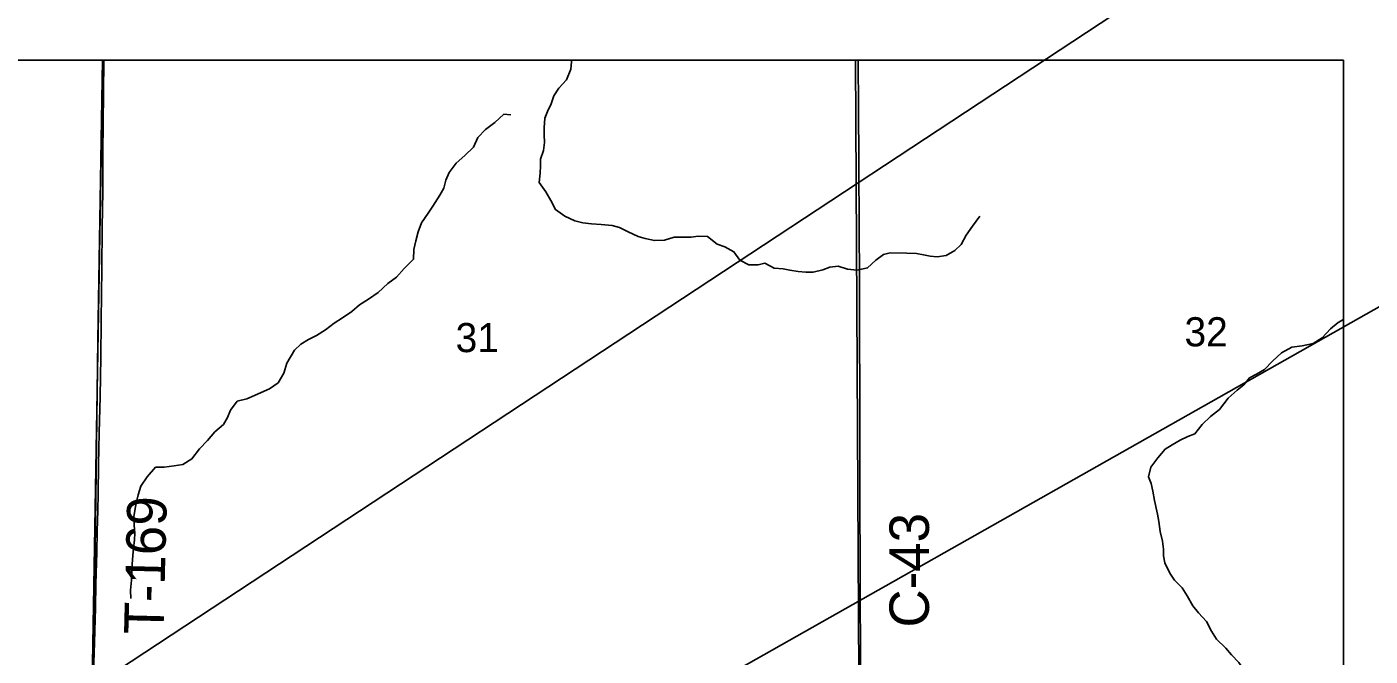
# Model space of a CAD drawing. Extents: x 0 to 34, y 0 to 22.
# Drawn here: x 8.453 to 9.419, y 20.472 to 20.924 of the extents above; entities that cross this region are included whole.
import ezdxf

# ---------------------------------------------------------------- set-up
doc = ezdxf.new("R2010")
doc.units = 0
for name, color, linetype in [('GM_X_County', 7, 'Continuous'), ('GM_X_County_Road', 7, 'Continuous'), ('GM_X_County_Road_Text', 7, 'Continuous'), ('GM_X_Minor_River', 7, 'Continuous'), ('GM_X_Section', 7, 'Continuous'), ('GM_X_Section_Text', 7, 'Continuous'), ('GM_X_Township', 7, 'Continuous'), ('GM_X_Township_Road', 7, 'Continuous'), ('GM_X_Township_Road_Text', 7, 'Continuous'), ('SH_Data', 7, 'Continuous'), ('SH_Text', 7, 'Continuous')]:
    doc.layers.add(name, color=color, linetype=linetype)

msp = doc.modelspace()

# ---------------------------------------------------------------- linework, layer by layer
at = {"layer": 'GM_X_County'}
msp.add_lwpolyline([(9.4, 14.3965), (9.4, 20.9), (2.6, 20.9), (2.6, 14.40919)], dxfattribs=at)
at = {"layer": 'GM_X_County_Road'}
msp.add_lwpolyline([(9.05269, 20.4583), (9.05269, 20.45972), (9.05265, 20.47348), (9.05249, 20.517), (9.05243, 20.53285), (9.05224, 20.58569), (9.0522, 20.62827), (9.05214, 20.66162), (9.05207, 20.70224), (9.05189, 20.74606), (9.05185, 20.77683), (9.05152, 20.8281), (9.05119, 20.86508), (9.05093, 20.9)], dxfattribs=at)
at = {"layer": 'GM_X_Minor_River'}
for points in [[(8.84462, 20.9), (8.84487, 20.89895), (8.84446, 20.89365), (8.84139, 20.88608), (8.83568, 20.88005), (8.83205, 20.87457), (8.83013, 20.8687), (8.82763, 20.86322), (8.82571, 20.8583), (8.82511, 20.85148), (8.82526, 20.84655), (8.82542, 20.84086), (8.82463, 20.83518), (8.82251, 20.82893), (8.82267, 20.82419), (8.82226, 20.81888), (8.82166, 20.81225), (8.82653, 20.8054), (8.8299, 20.79931), (8.83346, 20.79266), (8.84005, 20.78788), (8.84722, 20.78462), (8.85307, 20.78307), (8.85931, 20.78247), (8.86631, 20.78205), (8.87406, 20.78125), (8.87935, 20.77989), (8.88557, 20.77663), (8.89293, 20.77337), (8.89784, 20.77182), (8.90445, 20.77046), (8.91183, 20.7708), (8.91865, 20.77284), (8.92528, 20.773), (8.93095, 20.77296), (8.93587, 20.7737), (8.94268, 20.77328), (8.94965, 20.76793), (8.95512, 20.766), (8.96172, 20.76237), (8.96604, 20.75646), (8.97245, 20.75301), (8.97907, 20.75298), (8.984, 20.75428), (8.9906, 20.75064), (8.99702, 20.75022), (9.00194, 20.74925), (9.0078, 20.74827), (9.01347, 20.74767), (9.01877, 20.74783), (9.02558, 20.74931), (9.0307, 20.75136), (9.03657, 20.75209), (9.04337, 20.74996), (9.05036, 20.74917), (9.05775, 20.75083), (9.06384, 20.7563), (9.06916, 20.76044), (9.07408, 20.76155), (9.086, 20.76148), (9.093, 20.76106), (9.09791, 20.76009)], [(8.80132, 20.8609), (8.79622, 20.86131), (8.78975, 20.85528), (8.78291, 20.8502), (8.77758, 20.84454), (8.77451, 20.83754), (8.76805, 20.8317), (8.76196, 20.82605), (8.757, 20.81925), (8.75451, 20.81396), (8.75296, 20.80809), (8.75029, 20.80317), (8.74513, 20.79505), (8.74189, 20.79014), (8.73693, 20.78315), (8.73462, 20.77672), (8.73288, 20.77028), (8.73152, 20.76404), (8.73129, 20.75702), (8.72463, 20.75042), (8.7191, 20.7442), (8.71283, 20.73968), (8.70579, 20.73309), (8.69877, 20.72839), (8.69231, 20.72425), (8.6868, 20.71954), (8.68015, 20.71484), (8.67426, 20.71108), (8.66799, 20.70638), (8.66154, 20.70224), (8.65565, 20.69924), (8.65034, 20.69605), (8.64558, 20.69171), (8.64023, 20.68226), (8.63792, 20.67507), (8.63391, 20.66827), (8.62764, 20.66376), (8.62176, 20.66113), (8.61702, 20.65907), (8.61132, 20.65664), (8.60451, 20.65497), (8.59974, 20.64855), (8.59744, 20.64326), (8.59457, 20.63816), (8.58848, 20.63288), (8.58315, 20.62684), (8.57744, 20.62062), (8.57191, 20.61345), (8.56546, 20.6095), (8.55902, 20.60859), (8.55202, 20.60768), (8.54577, 20.60753), (8.53968, 20.60073), (8.5351, 20.59393), (8.53317, 20.58769), (8.53201, 20.58276), (8.53103, 20.57784), (8.53024, 20.57178), (8.53039, 20.56552), (8.53074, 20.56021), (8.53052, 20.55528), (8.52992, 20.54922), (8.52932, 20.5441), (8.5289, 20.53785), (8.52869, 20.53292), (8.52846, 20.52628), (8.52785, 20.51927), (8.528, 20.5132)], [(9.09791, 20.76009), (9.10282, 20.7593), (9.10774, 20.75871), (9.11437, 20.7598), (9.12044, 20.76337), (9.1252, 20.76771), (9.12864, 20.77432), (9.13322, 20.78074), (9.13856, 20.78792)], [(9.4, 20.71382), (9.39631, 20.71159), (9.3908, 20.70688), (9.38471, 20.70047), (9.37825, 20.69653), (9.3703, 20.69487), (9.36292, 20.69377), (9.35552, 20.68983), (9.34905, 20.6838), (9.34315, 20.67776), (9.33745, 20.67438), (9.33252, 20.67176), (9.32833, 20.66666), (9.32358, 20.6629), (9.31711, 20.65705), (9.31082, 20.64913), (9.30436, 20.64404), (9.29846, 20.6382), (9.29313, 20.63159), (9.288, 20.62954), (9.28269, 20.62691), (9.27681, 20.62353), (9.27168, 20.62053), (9.26654, 20.6143), (9.26158, 20.6075), (9.25984, 20.60069), (9.2617, 20.59594), (9.26299, 20.59024), (9.26409, 20.5836), (9.2663, 20.57373), (9.26721, 20.56841), (9.26831, 20.5612), (9.26978, 20.55437), (9.27069, 20.54868), (9.27066, 20.54375), (9.27158, 20.53881), (9.27513, 20.5314), (9.27851, 20.52645), (9.28396, 20.52092), (9.28771, 20.51502), (9.29164, 20.50799), (9.29577, 20.50284), (9.30141, 20.49674), (9.30515, 20.48971), (9.30871, 20.484)], [(9.30871, 20.484), (9.3153, 20.47752), (9.31943, 20.47256), (9.32469, 20.46723), (9.329, 20.46057), (9.33143, 20.4543), (9.33253, 20.44917), (9.33421, 20.44442), (9.33777, 20.43966), (9.34114, 20.43339), (9.34602, 20.42691), (9.35015, 20.42196), (9.35447, 20.41568), (9.36067, 20.40882), (9.36612, 20.40253), (9.37289, 20.39586), (9.37702, 20.39015), (9.38134, 20.38519), (9.38565, 20.37834), (9.38921, 20.37188), (9.39124, 20.36447), (9.39746, 20.36026), (9.4, 20.3593)]]:
    msp.add_lwpolyline(points, dxfattribs=at)
at = {"layer": 'GM_X_Section'}
for p, q in [((8.50779, 20.9), (8.00542, 20.9)), ((9.049, 20.9), (8.50779, 20.9))]:
    msp.add_line(p, q, dxfattribs=at)
for points in [[(8.00542, 20.9), (7.99574, 20.42744), (8.50011, 20.45236), (8.50779, 20.9)], [(8.50779, 20.9), (8.50011, 20.45236), (9.03695, 20.45775), (9.05154, 20.45785), (9.049, 20.9)], [(9.4, 20.45719), (9.4, 20.9), (9.049, 20.9)], [(9.049, 20.9), (9.05154, 20.45785), (9.4, 20.45719)]]:
    msp.add_lwpolyline(points, dxfattribs=at)
at = {"layer": 'GM_X_Township'}
msp.add_line((8.50766, 20.9), (5.53923, 20.9), dxfattribs=at)
for points in [[(5.53923, 20.9), (5.51007, 20.42558), (5.70637, 20.42622), (6.04579, 20.42451), (6.20382, 20.42268), (6.48707, 20.41674), (6.7389, 20.41449), (6.78218, 20.41492), (7.02348, 20.4144), (7.09974, 20.41612), (7.18499, 20.41333), (7.20165, 20.41351), (7.32949, 20.41334), (7.74573, 20.4181), (7.8262, 20.42148), (7.97527, 20.42654), (8.50107, 20.45272), (8.50435, 20.69913), (8.50766, 20.9)], [(8.50766, 20.9), (8.50435, 20.69913), (8.50107, 20.45272), (9.03723, 20.4584), (9.05152, 20.4584), (9.4, 20.45722)], [(9.4, 20.45722), (9.4, 20.9), (8.50766, 20.9)]]:
    msp.add_lwpolyline(points, dxfattribs=at)
at = {"layer": 'GM_X_Township_Road'}
msp.add_lwpolyline([(8.50101, 20.45262), (8.50109, 20.45505), (8.50146, 20.46697), (8.50192, 20.48153), (8.50252, 20.50637), (8.50292, 20.52381), (8.50345, 20.54632), (8.50379, 20.56155), (8.5042, 20.57653), (8.50438, 20.58848), (8.50481, 20.60924), (8.5053, 20.63219), (8.50584, 20.65835), (8.50636, 20.68659), (8.5067, 20.71239), (8.50697, 20.73204), (8.50721, 20.75), (8.50741, 20.78015), (8.50777, 20.80564), (8.50794, 20.83328), (8.5084, 20.87638), (8.50859, 20.9)], dxfattribs=at)
at = {"layer": 'SH_Data'}
for p, q in [((2.6, 20.9), (9.4, 20.9)), ((9.4, 20.9), (9.4, 14.1))]:
    msp.add_line(p, q, dxfattribs=at)
at = {"layer": 'SH_Text'}
msp.add_lwpolyline([(9.73806, 20.89938), (5.80799, 18.67786), (9.73806, 21.2643)], close=True, dxfattribs=at)

# ---------------------------------------------------------------- texts
at = {"layer": 'GM_X_County_Road_Text'}
msp.add_text('C-43', height=0.028409, rotation=90, dxfattribs=at).set_placement((9.10193, 20.49229))
at = {"layer": 'GM_X_Section_Text'}
for s, p in [('31', (8.76153, 20.69024)), ('32', (9.28569, 20.69441))]:
    msp.add_text(s, height=0.020928, rotation=0.00001, dxfattribs=at).set_placement(p)
at = {"layer": 'GM_X_Township_Road_Text'}
msp.add_text('T-169', height=0.028409, rotation=88.59641, dxfattribs=at).set_placement((8.55145, 20.48705))

doc.saveas('drawing.dxf')
